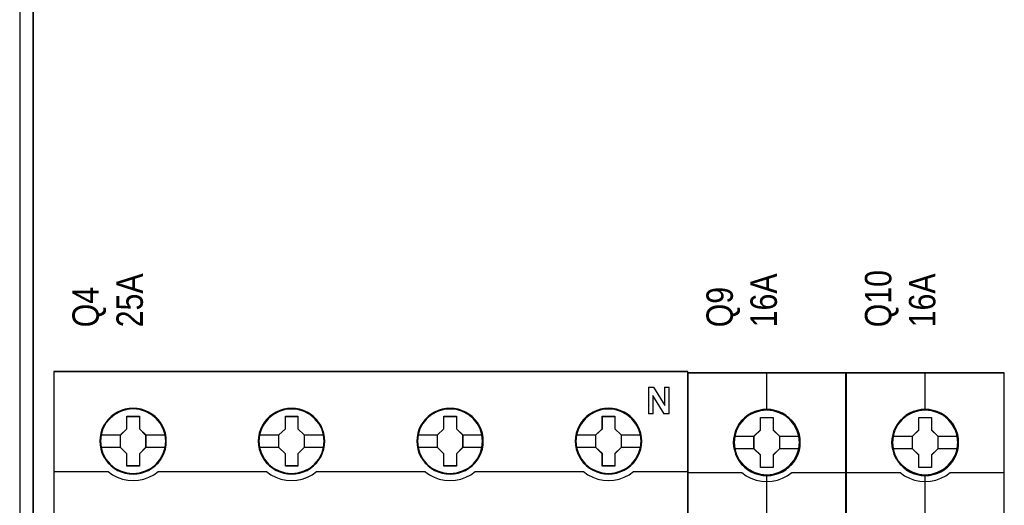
# Model space of a CAD drawing. Header units: millimetres. Extents: x -1290 to 1795, y -4192 to -1311.
# Tile 562 of 656: x 1070 to 1092, y -2972 to -2961. Entities that reach past the tile are written whole.
import ezdxf

# ---------------------------------------------------------------- set-up
doc = ezdxf.new("R2010")
doc.units = ezdxf.units.MM
doc.layers.add('45', color=7, linetype='Continuous')
doc.layers.add('Aparatura', color=7, linetype='Continuous', lineweight=13)
doc.styles.get("Standard").update_dxf_attribs({"font": 'ARIALN.TTF', "width": 0.8})

# ---------------------------------------------------------------- blocks, each defined once
blk = doc.blocks.new('*U397')
at = {"layer": '45', "color": 7}
for points in [[(189.646347, -383.521822), (117.625529, -383.521822), (117.625529, -465.544591), (189.646347, -465.544591), (189.646347, -383.521822)], [(189.624863, -383.543367), (117.647013, -383.543367), (117.647013, -465.523047), (189.624863, -465.523047), (189.624863, -383.543367)], [(130.413753, -391.443018), (130.391362, -390.99512), (130.318589, -390.541693), (130.167446, -390.115914), (129.988314, -389.701194), (129.753203, -389.314122), (129.473308, -388.965757), (129.143033, -388.645041), (128.77917, -388.368561), (128.409709, -388.125258), (127.978672, -387.942781), (127.547635, -387.815601), (127.094206, -387.732657), (126.640777, -387.705009), (126.187348, -387.732657), (125.745115, -387.815601), (125.297284, -387.942781), (124.88304, -388.125258), (124.496785, -388.368561), (124.138521, -388.645041), (123.802647, -388.965757), (123.539547, -389.314122), (123.298837, -389.701194), (123.097313, -390.115914), (122.979758, -390.541693), (122.890192, -390.99512), (122.862202, -391.443018), (122.890192, -391.890915), (122.979758, -392.327754), (123.097313, -392.759062), (123.298837, -393.168253), (123.539547, -393.560854), (123.802647, -393.920278), (124.138521, -394.235465), (124.496785, -394.511945), (124.88304, -394.744189), (125.297284, -394.926665), (125.745115, -395.064905), (126.187348, -395.153379), (126.640777, -395.175497), (127.094206, -395.153379), (127.547635, -395.064905), (127.978672, -394.926665), (128.409709, -394.744189), (128.77917, -394.511945), (129.143033, -394.235465), (129.473308, -393.920278), (129.753203, -393.560854), (129.988314, -393.168253), (130.167446, -392.759062), (130.318589, -392.327754), (130.391362, -391.890915), (130.413753, -391.443018)], [(130.413753, -391.443018), (130.391362, -390.99512), (130.318589, -390.541693), (130.167446, -390.115914), (129.988314, -389.701194), (129.753203, -389.314122), (129.473308, -388.965757), (129.143033, -388.645041), (128.77917, -388.368561), (128.409709, -388.125258), (127.978672, -387.942781), (127.547635, -387.815601), (127.094206, -387.732657), (126.640777, -387.705009), (126.187348, -387.732657), (125.745115, -387.815601), (125.297284, -387.942781), (124.88304, -388.125258), (124.496785, -388.368561), (124.138521, -388.645041), (123.802647, -388.965757), (123.539547, -389.314122), (123.298837, -389.701194), (123.097313, -390.115914), (122.979758, -390.541693), (122.890192, -390.99512), (122.862202, -391.443018), (122.890192, -391.890915), (122.979758, -392.327754), (123.097313, -392.759062), (123.298837, -393.168253), (123.539547, -393.560854), (123.802647, -393.920278), (124.138521, -394.235465), (124.496785, -394.511945), (124.88304, -394.744189), (125.297284, -394.926665), (125.745115, -395.064905), (126.187348, -395.153379), (126.640777, -395.175497), (127.094206, -395.153379), (127.547635, -395.064905), (127.978672, -394.926665), (128.409709, -394.744189), (128.77917, -394.511945), (129.143033, -394.235465), (129.473308, -393.920278), (129.753203, -393.560854), (129.988314, -393.168253), (130.167446, -392.759062), (130.318589, -392.327754), (130.391362, -391.890915), (130.413753, -391.443018)], [(148.415377, -391.443018), (148.387389, -390.99512), (148.320216, -390.541693), (148.16348, -390.115914), (147.984353, -389.701194), (147.749249, -389.308592), (147.469363, -388.965757), (147.139097, -388.645041), (146.775245, -388.368561), (146.405796, -388.125258), (145.974771, -387.942781), (145.549345, -387.815601), (145.090332, -387.732657), (144.636916, -387.705009), (144.183501, -387.732657), (143.741281, -387.815601), (143.293463, -387.942781), (142.88483, -388.125258), (142.492989, -388.368561), (142.134735, -388.645041), (141.80447, -388.965757), (141.541377, -389.308592), (141.295077, -389.701194), (141.099157, -390.115914), (140.976007, -390.541693), (140.886444, -390.99512), (140.858455, -391.443018), (140.886444, -391.890915), (140.976007, -392.327754), (141.099157, -392.753533), (141.295077, -393.168253), (141.541377, -393.560854), (141.80447, -393.920278), (142.134735, -394.235465), (142.492989, -394.511945), (142.88483, -394.744189), (143.293463, -394.926665), (143.741281, -395.064905), (144.183501, -395.153379), (144.636916, -395.175497), (145.090332, -395.153379), (145.549345, -395.064905), (145.974771, -394.926665), (146.405796, -394.744189), (146.775245, -394.511945), (147.139097, -394.235465), (147.469363, -393.920278), (147.749249, -393.560854), (147.984353, -393.168253), (148.16348, -392.753533), (148.320216, -392.327754), (148.387389, -391.890915), (148.415377, -391.443018)], [(148.415377, -391.443018), (148.387389, -390.99512), (148.320216, -390.541693), (148.16348, -390.115914), (147.984353, -389.701194), (147.749249, -389.308592), (147.469363, -388.965757), (147.139097, -388.645041), (146.775245, -388.368561), (146.405796, -388.125258), (145.974771, -387.942781), (145.549345, -387.815601), (145.090332, -387.732657), (144.636916, -387.705009), (144.183501, -387.732657), (143.741281, -387.815601), (143.293463, -387.942781), (142.88483, -388.125258), (142.492989, -388.368561), (142.134735, -388.645041), (141.80447, -388.965757), (141.541377, -389.308592), (141.295077, -389.701194), (141.099157, -390.115914), (140.976007, -390.541693), (140.886444, -390.99512), (140.858455, -391.443018), (140.886444, -391.890915), (140.976007, -392.327754), (141.099157, -392.753533), (141.295077, -393.168253), (141.541377, -393.560854), (141.80447, -393.920278), (142.134735, -394.235465), (142.492989, -394.511945), (142.88483, -394.744189), (143.293463, -394.926665), (143.741281, -395.064905), (144.183501, -395.153379), (144.636916, -395.175497), (145.090332, -395.153379), (145.549345, -395.064905), (145.974771, -394.926665), (146.405796, -394.744189), (146.775245, -394.511945), (147.139097, -394.235465), (147.469363, -393.920278), (147.749249, -393.560854), (147.984353, -393.168253), (148.16348, -392.753533), (148.320216, -392.327754), (148.387389, -391.890915), (148.415377, -391.443018)], [(148.393894, -391.4439), (148.366064, -390.998478), (148.299273, -390.547558), (148.143428, -390.124132), (147.96532, -389.711704), (147.731552, -389.321273), (147.453258, -388.980333), (147.12487, -388.661389), (146.763087, -388.386437), (146.395738, -388.14448), (145.967164, -387.963011), (145.544157, -387.836534), (145.087753, -387.754048), (144.636916, -387.726553), (144.186079, -387.754048), (143.746373, -387.836534), (143.301102, -387.963011), (142.894792, -388.14448), (142.505179, -388.386437), (142.148962, -388.661389), (141.820575, -388.980333), (141.558978, -389.321273), (141.314078, -389.711704), (141.119272, -390.124132), (140.996823, -390.547558), (140.907768, -390.998478), (140.879939, -391.4439), (140.907768, -391.889322), (140.996823, -392.323746), (141.119272, -392.747171), (141.314078, -393.159599), (141.558978, -393.55003), (141.820575, -393.907468), (142.148962, -394.220912), (142.505179, -394.495864), (142.894792, -394.726824), (143.301102, -394.908292), (143.746373, -395.045768), (144.186079, -395.133752), (144.636916, -395.155748), (145.087753, -395.133752), (145.544157, -395.045768), (145.967164, -394.908292), (146.395738, -394.726824), (146.763087, -394.495864), (147.12487, -394.220912), (147.453258, -393.907468), (147.731552, -393.55003), (147.96532, -393.159599), (148.143428, -392.747171), (148.299273, -392.323746), (148.366064, -391.889322), (148.393894, -391.4439)], [(166.413421, -391.443018), (166.39103, -390.99512), (166.318259, -390.541693), (166.161523, -390.115914), (165.982396, -389.701194), (165.747292, -389.308592), (165.467406, -388.965757), (165.142738, -388.645041), (164.778886, -388.368561), (164.403839, -388.125258), (163.978412, -387.942781), (163.547388, -387.815601), (163.093973, -387.732657), (162.640557, -387.705009), (162.187142, -387.732657), (161.744922, -387.815601), (161.297104, -387.942781), (160.882873, -388.125258), (160.49663, -388.368561), (160.138376, -388.645041), (159.802513, -388.965757), (159.53942, -389.308592), (159.29312, -389.701194), (159.0972, -390.115914), (158.979648, -390.541693), (158.890085, -390.99512), (158.856498, -391.443018), (158.890085, -391.890915), (158.979648, -392.327754), (159.0972, -392.753533), (159.29312, -393.168253), (159.53942, -393.560854), (159.802513, -393.920278), (160.138376, -394.235465), (160.49663, -394.511945), (160.882873, -394.744189), (161.297104, -394.926665), (161.744922, -395.064905), (162.187142, -395.153379), (162.640557, -395.175497), (163.093973, -395.153379), (163.547388, -395.064905), (163.978412, -394.926665), (164.403839, -394.744189), (164.778886, -394.511945), (165.142738, -394.235465), (165.467406, -393.920278), (165.747292, -393.560854), (165.982396, -393.168253), (166.161523, -392.753533), (166.318259, -392.327754), (166.39103, -391.890915), (166.413421, -391.443018)], [(166.413421, -391.443018), (166.39103, -390.99512), (166.318259, -390.541693), (166.161523, -390.115914), (165.982396, -389.701194), (165.747292, -389.308592), (165.467406, -388.965757), (165.142738, -388.645041), (164.778886, -388.368561), (164.403839, -388.125258), (163.978412, -387.942781), (163.547388, -387.815601), (163.093973, -387.732657), (162.640557, -387.705009), (162.187142, -387.732657), (161.744922, -387.815601), (161.297104, -387.942781), (160.882873, -388.125258), (160.49663, -388.368561), (160.138376, -388.645041), (159.802513, -388.965757), (159.53942, -389.308592), (159.29312, -389.701194), (159.0972, -390.115914), (158.979648, -390.541693), (158.890085, -390.99512), (158.856498, -391.443018), (158.890085, -391.890915), (158.979648, -392.327754), (159.0972, -392.753533), (159.29312, -393.168253), (159.53942, -393.560854), (159.802513, -393.920278), (160.138376, -394.235465), (160.49663, -394.511945), (160.882873, -394.744189), (161.297104, -394.926665), (161.744922, -395.064905), (162.187142, -395.153379), (162.640557, -395.175497), (163.093973, -395.153379), (163.547388, -395.064905), (163.978412, -394.926665), (164.403839, -394.744189), (164.778886, -394.511945), (165.142738, -394.235465), (165.467406, -393.920278), (165.747292, -393.560854), (165.982396, -393.168253), (166.161523, -392.753533), (166.318259, -392.327754), (166.39103, -391.890915), (166.413421, -391.443018)], [(166.391937, -391.4439), (166.369668, -390.998478), (166.297294, -390.547558), (166.141412, -390.124132), (165.963261, -389.711704), (165.729438, -389.321273), (165.451077, -388.980333), (165.128178, -388.661389), (164.766309, -388.386437), (164.393305, -388.14448), (163.970197, -387.963011), (163.541521, -387.836534), (163.090576, -387.754048), (162.639632, -387.726553), (162.188687, -387.754048), (161.748877, -387.836534), (161.303499, -387.963011), (160.891525, -388.14448), (160.507387, -388.386437), (160.151085, -388.661389), (159.817052, -388.980333), (159.555392, -389.321273), (159.310435, -389.711704), (159.115582, -390.124132), (158.998671, -390.547558), (158.909595, -390.998478), (158.876192, -391.4439), (158.909595, -391.889322), (158.998671, -392.323746), (159.115582, -392.747171), (159.310435, -393.159599), (159.555392, -393.55003), (159.817052, -393.907468), (160.151085, -394.220912), (160.507387, -394.495864), (160.891525, -394.726824), (161.303499, -394.908292), (161.748877, -395.045768), (162.188687, -395.133752), (162.639632, -395.155748), (163.090576, -395.133752), (163.541521, -395.045768), (163.970197, -394.908292), (164.393305, -394.726824), (164.766309, -394.495864), (165.128178, -394.220912), (165.451077, -393.907468), (165.729438, -393.55003), (165.963261, -393.159599), (166.141412, -392.747171), (166.297294, -392.323746), (166.369668, -391.889322), (166.391937, -391.4439)], [(184.409674, -391.437632), (184.381685, -390.989734), (184.314512, -390.536307), (184.157776, -390.110528), (183.978649, -389.695808), (183.743545, -389.303206), (183.463659, -388.960371), (183.133393, -388.639655), (182.769542, -388.363175), (182.400092, -388.119872), (181.969068, -387.937395), (181.543641, -387.810215), (181.084628, -387.727271), (180.631212, -387.699623), (180.177797, -387.727271), (179.735577, -387.810215), (179.28776, -387.937395), (178.879126, -388.119872), (178.487286, -388.363175), (178.129031, -388.639655), (177.798766, -388.960371), (177.535673, -389.303206), (177.289373, -389.695808), (177.093453, -390.110528), (176.970303, -390.536307), (176.88074, -390.989734), (176.852751, -391.437632), (176.88074, -391.885529), (176.970303, -392.322368), (177.093453, -392.748147), (177.289373, -393.162867), (177.535673, -393.555468), (177.798766, -393.914892), (178.129031, -394.230079), (178.487286, -394.506559), (178.879126, -394.738802), (179.28776, -394.921279), (179.735577, -395.059519), (180.177797, -395.147993), (180.631212, -395.170111), (181.084628, -395.147993), (181.543641, -395.059519), (181.969068, -394.921279), (182.400092, -394.738802), (182.769542, -394.506559), (183.133393, -394.230079), (183.463659, -393.914892), (183.743545, -393.555468), (183.978649, -393.162867), (184.157776, -392.748147), (184.314512, -392.322368), (184.381685, -391.885529), (184.409674, -391.437632)], [(184.409674, -391.437632), (184.381685, -390.989734), (184.314512, -390.536307), (184.157776, -390.110528), (183.978649, -389.695808), (183.743545, -389.303206), (183.463659, -388.960371), (183.133393, -388.639655), (182.769542, -388.363175), (182.400092, -388.119872), (181.969068, -387.937395), (181.543641, -387.810215), (181.084628, -387.727271), (180.631212, -387.699623), (180.177797, -387.727271), (179.735577, -387.810215), (179.28776, -387.937395), (178.879126, -388.119872), (178.487286, -388.363175), (178.129031, -388.639655), (177.798766, -388.960371), (177.535673, -389.303206), (177.289373, -389.695808), (177.093453, -390.110528), (176.970303, -390.536307), (176.88074, -390.989734), (176.852751, -391.437632), (176.88074, -391.885529), (176.970303, -392.322368), (177.093453, -392.748147), (177.289373, -393.162867), (177.535673, -393.555468), (177.798766, -393.914892), (178.129031, -394.230079), (178.487286, -394.506559), (178.879126, -394.738802), (179.28776, -394.921279), (179.735577, -395.059519), (180.177797, -395.147993), (180.631212, -395.170111), (181.084628, -395.147993), (181.543641, -395.059519), (181.969068, -394.921279), (182.400092, -394.738802), (182.769542, -394.506559), (183.133393, -394.230079), (183.463659, -393.914892), (183.743545, -393.555468), (183.978649, -393.162867), (184.157776, -392.748147), (184.314512, -392.322368), (184.381685, -391.885529), (184.409674, -391.437632)], [(184.38819, -391.437616), (184.36036, -390.992302), (184.29357, -390.54149), (184.137725, -390.118166), (183.959616, -389.705839), (183.725849, -389.315501), (183.447554, -388.974644), (183.119166, -388.655777), (182.757383, -388.380892), (182.390034, -388.138993), (181.961461, -387.957568), (181.538453, -387.831121), (181.08205, -387.748655), (180.631212, -387.721167), (180.180375, -387.748655), (179.74067, -387.831121), (179.295398, -387.957568), (178.889088, -388.138993), (178.499476, -388.380892), (178.143258, -388.655777), (177.814871, -388.974644), (177.553274, -389.315501), (177.308375, -389.705839), (177.113568, -390.118166), (176.991119, -390.54149), (176.902064, -390.992302), (176.874235, -391.437616), (176.902064, -391.88293), (176.991119, -392.317249), (177.113568, -392.740572), (177.308375, -393.1529), (177.553274, -393.543237), (177.814871, -393.900588), (178.143258, -394.213957), (178.499476, -394.488842), (178.889088, -394.719746), (179.295398, -394.90117), (179.74067, -395.038613), (180.180375, -395.126576), (180.631212, -395.148567), (181.08205, -395.126576), (181.538453, -395.038613), (181.961461, -394.90117), (182.390034, -394.719746), (182.757383, -394.488842), (183.119166, -394.213957), (183.447554, -393.900588), (183.725849, -393.543237), (183.959616, -393.1529), (184.137725, -392.740572), (184.29357, -392.317249), (184.36036, -391.88293), (184.38819, -391.437616)], [(125.927782, -388.606279), (127.368706, -388.606279), (127.368706, -390.02469), (128.086343, -390.728355), (128.086343, -392.146765), (127.368706, -392.861511), (127.368706, -394.268841), (125.927782, -394.268841), (125.927782, -392.861511), (125.193193, -392.146765), (125.193193, -390.728355), (125.927782, -390.02469), (125.927782, -388.606279)], [(125.927782, -388.606279), (127.368706, -388.606279), (127.368706, -388.606279), (127.368706, -390.02469), (127.368706, -390.02469), (128.086343, -390.728355), (128.086343, -390.728355), (128.086343, -392.146765), (128.086343, -392.146765), (127.368706, -392.861511), (127.368706, -392.861511), (127.368706, -394.268841), (127.368706, -394.268841), (125.927782, -394.268841), (125.927782, -394.268841), (125.927782, -392.861511), (125.927782, -392.861511), (125.193193, -392.146765), (125.193193, -392.146765), (125.193193, -390.728355), (125.193193, -390.728355), (125.927782, -390.02469), (125.927782, -390.02469), (125.927782, -388.606279), (125.927782, -388.606279)], [(125.938811, -388.627823), (127.359227, -388.627823), (127.359227, -390.035441), (128.06665, -390.733751), (128.06665, -392.141369), (127.359227, -392.850676), (127.359227, -394.247297), (125.938811, -394.247297), (125.938811, -392.850676), (125.214677, -392.141369), (125.214677, -390.733751), (125.938811, -390.035441), (125.938811, -388.627823)], [(143.931476, -388.606279), (145.36675, -388.606279), (145.36675, -390.024729), (146.084386, -390.722872), (146.084386, -392.146862), (145.36675, -392.861628), (145.36675, -394.263455), (143.931476, -394.263455), (143.931476, -392.861628), (143.191236, -392.146862), (143.191236, -390.722872), (143.931476, -390.024729), (143.931476, -388.606279)], [(143.931476, -388.606279), (145.36675, -388.606279), (145.36675, -388.606279), (145.36675, -390.024729), (145.36675, -390.024729), (146.084386, -390.722872), (146.084386, -390.722872), (146.084386, -392.146862), (146.084386, -392.146862), (145.36675, -392.861628), (145.36675, -392.861628), (145.36675, -394.263455), (145.36675, -394.263455), (143.931476, -394.263455), (143.931476, -394.263455), (143.931476, -392.861628), (143.931476, -392.861628), (143.191236, -392.146862), (143.191236, -392.146862), (143.191236, -390.722872), (143.191236, -390.722872), (143.931476, -390.024729), (143.931476, -390.024729), (143.931476, -388.606279), (143.931476, -388.606279)], [(143.940634, -388.627823), (145.35548, -388.627823), (145.35548, -390.035469), (146.062903, -390.728295), (146.062903, -392.141439), (145.35548, -392.850761), (145.35548, -394.241911), (143.940634, -394.241911), (143.940634, -392.850761), (143.21093, -392.141439), (143.21093, -390.728295), (143.940634, -390.035469), (143.940634, -388.627823)], [(161.927449, -388.606279), (163.368373, -388.606279), (163.368373, -390.024729), (164.08601, -390.722872), (164.08601, -392.146862), (163.368373, -392.861628), (163.368373, -394.263455), (161.927449, -394.263455), (161.927449, -392.861628), (161.19286, -392.146862), (161.19286, -390.722872), (161.927449, -390.024729), (161.927449, -388.606279)], [(161.927449, -388.606279), (163.368373, -388.606279), (163.368373, -388.606279), (163.368373, -390.024729), (163.368373, -390.024729), (164.08601, -390.722872), (164.08601, -390.722872), (164.08601, -392.146862), (164.08601, -392.146862), (163.368373, -392.861628), (163.368373, -392.861628), (163.368373, -394.263455), (163.368373, -394.263455), (161.927449, -394.263455), (161.927449, -394.263455), (161.927449, -392.861628), (161.927449, -392.861628), (161.19286, -392.146862), (161.19286, -392.146862), (161.19286, -390.722872), (161.19286, -390.722872), (161.927449, -390.024729), (161.927449, -390.024729), (161.927449, -388.606279), (161.927449, -388.606279)], [(161.938023, -388.627823), (163.357548, -388.627823), (163.357548, -390.035469), (164.064527, -390.728295), (164.064527, -392.141439), (163.357548, -392.850761), (163.357548, -394.241911), (161.938023, -394.241911), (161.938023, -392.850761), (161.214344, -392.141439), (161.214344, -390.728295), (161.938023, -390.035469), (161.938023, -388.627823)], [(179.92444, -388.600893), (181.360602, -388.600893), (181.360602, -390.019342), (182.078683, -390.717486), (182.078683, -392.141476), (181.360602, -392.856242), (181.360602, -394.258069), (179.92444, -394.258069), (179.92444, -392.856242), (179.183742, -392.141476), (179.183742, -390.717486), (179.92444, -390.019342), (179.92444, -388.600893)], [(179.92444, -388.600893), (181.360602, -388.600893), (181.360602, -388.600893), (181.360602, -390.019342), (181.360602, -390.019342), (182.078683, -390.717486), (182.078683, -390.717486), (182.078683, -392.141476), (182.078683, -392.141476), (181.360602, -392.856242), (181.360602, -392.856242), (181.360602, -394.258069), (181.360602, -394.258069), (179.92444, -394.258069), (179.92444, -394.258069), (179.92444, -392.856242), (179.92444, -392.856242), (179.183742, -392.141476), (179.183742, -392.141476), (179.183742, -390.717486), (179.183742, -390.717486), (179.92444, -390.019342), (179.92444, -390.019342), (179.92444, -388.600893), (179.92444, -388.600893)], [(179.93493, -388.622437), (181.349776, -388.622437), (181.349776, -390.030083), (182.057199, -390.722909), (182.057199, -392.136053), (181.349776, -392.845375), (181.349776, -394.236525), (179.93493, -394.236525), (179.93493, -392.845375), (179.205226, -392.136053), (179.205226, -390.722909), (179.93493, -390.030083), (179.93493, -388.622437)]]:
    blk.add_lwpolyline(points, close=True, dxfattribs=at)
at = {"layer": '45', "color": 139}
for points in [[(189.646347, -383.521822), (117.625529, -383.521822), (117.625529, -465.544591), (189.646347, -465.544591), (189.646347, -383.521822)], [(130.345721, -391.43756), (130.272944, -390.718684), (130.065807, -390.038517), (129.718713, -389.402588), (129.259653, -388.849607), (128.699825, -388.396162), (128.056021, -388.058844), (127.361834, -387.843181), (126.639654, -387.776823), (125.917475, -387.843181), (125.228886, -388.058844), (124.585082, -388.396162), (124.019655, -388.849607), (123.560596, -389.402588), (123.2191, -390.038517), (123.006365, -390.718684), (122.939186, -391.43756), (123.006365, -392.150906), (123.2191, -392.842133), (123.560596, -393.467002), (124.019655, -394.025513), (124.585082, -394.478958), (125.228886, -394.816276), (125.917475, -395.026409), (126.639654, -395.098297), (127.361834, -395.026409), (128.056021, -394.816276), (128.699825, -394.478958), (129.259653, -394.025513), (129.718713, -393.467002), (130.065807, -392.842133), (130.272944, -392.150906), (130.345721, -391.43756)], [(148.343765, -391.442946), (148.270989, -390.72407), (148.063859, -390.038373), (147.722374, -389.407974), (147.25773, -388.849463), (146.697918, -388.396019), (146.059733, -388.0587), (145.359968, -387.848567), (144.637811, -387.782209), (143.915654, -387.848567), (143.221488, -388.0587), (142.583302, -388.396019), (142.023491, -388.849463), (141.558847, -389.407974), (141.211764, -390.038373), (141.004633, -390.72407), (140.931858, -391.442946), (141.004633, -392.156292), (141.211764, -392.841989), (141.558847, -393.472388), (142.023491, -394.025369), (142.583302, -394.478814), (143.221488, -394.816133), (143.915654, -395.031795), (144.637811, -395.103683), (145.359968, -395.031795), (146.059733, -394.816133), (146.697918, -394.478814), (147.25773, -394.025369), (147.722374, -393.472388), (148.063859, -392.841989), (148.270989, -392.156292), (148.343765, -391.442946)], [(148.343765, -391.43756), (148.265389, -390.718684), (148.058252, -390.038517), (147.716756, -389.402588), (147.257697, -388.849607), (146.697868, -388.396162), (146.054065, -388.058844), (145.354279, -387.843181), (144.637698, -387.776823), (143.915518, -387.843181), (143.221331, -388.058844), (142.583126, -388.396162), (142.017699, -388.849607), (141.558639, -389.402588), (141.217143, -390.038517), (141.004408, -390.718684), (140.937229, -391.43756), (141.004408, -392.150906), (141.217143, -392.842133), (141.558639, -393.467002), (142.017699, -394.025513), (142.583126, -394.478958), (143.221331, -394.816276), (143.915518, -395.026409), (144.637698, -395.098297), (145.354279, -395.026409), (146.054065, -394.816276), (146.697868, -394.478958), (147.257697, -394.025513), (147.716756, -393.467002), (148.058252, -392.842133), (148.265389, -392.150906), (148.343765, -391.43756)], [(166.340018, -391.442946), (166.267242, -390.72407), (166.060112, -390.038373), (165.713029, -389.407974), (165.248385, -388.849463), (164.694171, -388.396019), (164.050388, -388.0587), (163.356221, -387.848567), (162.634064, -387.782209), (161.911907, -387.848567), (161.212143, -388.0587), (160.579555, -388.396019), (160.014146, -388.849463), (159.549502, -389.407974), (159.208017, -390.038373), (159.000886, -390.72407), (158.928111, -391.442946), (159.000886, -392.156292), (159.208017, -392.841989), (159.549502, -393.472388), (160.014146, -394.025369), (160.579555, -394.478814), (161.212143, -394.816133), (161.911907, -395.031795), (162.634064, -395.103683), (163.356221, -395.031795), (164.050388, -394.816133), (164.694171, -394.478814), (165.248385, -394.025369), (165.713029, -393.472388), (166.060112, -392.841989), (166.267242, -392.156292), (166.340018, -391.442946)], [(166.334647, -391.43756), (166.261867, -390.718684), (166.054724, -390.038517), (165.713218, -389.402588), (165.254144, -388.849607), (164.688699, -388.396162), (164.050475, -388.058844), (163.350667, -387.843181), (162.628466, -387.776823), (161.906264, -387.843181), (161.217654, -388.058844), (160.573831, -388.396162), (160.013985, -388.849607), (159.554911, -389.402588), (159.213405, -390.038517), (159.000663, -390.718684), (158.933482, -391.43756), (159.000663, -392.150906), (159.213405, -392.842133), (159.554911, -393.467002), (160.013985, -394.025513), (160.573831, -394.478958), (161.217654, -394.816276), (161.906264, -395.026409), (162.628466, -395.098297), (163.350667, -395.026409), (164.050475, -394.816276), (164.688699, -394.478958), (165.254144, -394.025513), (165.713218, -393.467002), (166.054724, -392.842133), (166.261867, -392.150906), (166.334647, -391.43756)], [(184.3309, -391.43756), (184.258122, -390.718684), (184.050985, -390.038517), (183.70949, -389.402588), (183.25043, -388.849607), (182.685003, -388.396162), (182.0412, -388.058844), (181.347012, -387.843181), (180.624833, -387.776823), (179.902653, -387.843181), (179.214064, -388.058844), (178.570261, -388.396162), (178.010432, -388.849607), (177.551372, -389.402588), (177.204278, -390.038517), (176.991543, -390.718684), (176.924364, -391.43756), (176.991543, -392.150906), (177.204278, -392.842133), (177.551372, -393.467002), (178.010432, -394.025513), (178.570261, -394.478958), (179.214064, -394.816276), (179.902653, -395.026409), (180.624833, -395.098297), (181.347012, -395.026409), (182.0412, -394.816276), (182.685003, -394.478958), (183.25043, -394.025513), (183.70949, -393.467002), (184.050985, -392.842133), (184.258122, -392.150906), (184.3309, -391.43756)], [(184.3309, -391.442946), (184.258122, -390.72407), (184.050985, -390.038373), (183.70949, -389.407974), (183.244832, -388.849463), (182.690601, -388.396019), (182.046798, -388.0587), (181.347012, -387.848567), (180.630431, -387.782209), (179.908252, -387.848567), (179.208466, -388.0587), (178.575859, -388.396019), (178.010432, -388.849463), (177.545774, -389.407974), (177.204278, -390.038373), (176.997142, -390.72407), (176.924364, -391.442946), (176.997142, -392.156292), (177.204278, -392.841989), (177.545774, -393.472388), (178.010432, -394.025369), (178.575859, -394.478814), (179.208466, -394.816133), (179.908252, -395.031795), (180.630431, -395.103683), (181.347012, -395.031795), (182.046798, -394.816133), (182.690601, -394.478814), (183.244832, -394.025369), (183.70949, -393.472388), (184.050985, -392.841989), (184.258122, -392.156292), (184.3309, -391.442946)]]:
    blk.add_lwpolyline(points, close=True, dxfattribs=at)
for points in [[(185.172348, -385.302818), (185.766733, -385.302818)], [(185.172348, -385.302818), (185.172348, -388.315431)], [(185.723765, -385.302818), (187.014583, -387.38723)], [(186.969825, -385.302818), (187.50871, -385.302818)], [(186.969825, -385.302818), (186.969825, -387.38723)], [(187.465742, -385.302818), (187.465742, -388.315431)], [(185.668266, -386.227428), (185.668266, -388.315431)], [(186.946551, -388.315431), (185.668266, -386.227428)], [(185.172348, -388.272342), (185.711233, -388.272342)], [(186.903583, -388.272342), (187.50871, -388.272342)], [(117.625529, -394.879263), (123.841505, -394.879263)], [(123.796747, -394.879263), (124.295954, -395.235462), (124.845643, -395.52272), (125.423376, -395.741035), (126.029156, -395.867429), (126.634935, -395.91339), (127.257542, -395.867429), (127.863321, -395.741035), (128.441055, -395.52272), (128.985135, -395.235462), (129.489951, -394.879263)], [(129.445193, -394.879263), (141.832387, -394.879263)], [(141.787629, -394.879263), (142.292424, -395.235462), (142.836481, -395.52272), (143.414191, -395.741035), (144.025553, -395.867429), (144.631307, -395.91339), (145.253888, -395.867429), (145.859642, -395.741035), (146.437352, -395.52272), (146.981409, -395.235462), (147.486204, -394.879263)], [(147.441446, -394.879263), (159.82864, -394.879263)], [(159.785672, -394.879263), (160.290309, -395.235462), (160.834194, -395.52272), (161.411723, -395.741035), (162.017286, -395.867429), (162.628457, -395.91339), (163.245235, -395.867429), (163.845192, -395.741035), (164.433934, -395.52272), (164.97782, -395.235462), (165.482457, -394.879263)], [(165.439489, -394.879263), (177.826683, -394.879263)], [(177.781925, -394.879263), (178.286741, -395.235462), (178.830821, -395.52272), (179.408555, -395.741035), (180.014334, -395.867429), (180.625722, -395.91339), (181.24272, -395.867429), (181.84289, -395.741035), (182.426233, -395.52272), (182.975922, -395.235462), (183.475129, -394.879263)], [(183.430371, -394.879263), (189.646347, -394.879263)]]:
    blk.add_lwpolyline(points, dxfattribs=at)
at = {"layer": '45', "color": 59}
blk.add_lwpolyline([(130.39227, -391.4439), (130.370006, -390.998478), (130.297647, -390.547558), (130.147364, -390.124132), (129.969251, -389.711704), (129.735477, -389.326772), (129.457175, -388.980333), (129.128779, -388.661389), (128.766987, -388.386437), (128.399628, -388.14448), (127.971044, -387.963011), (127.542459, -387.836534), (127.09161, -387.754048), (126.640761, -387.726553), (126.189912, -387.754048), (125.750195, -387.836534), (125.304912, -387.963011), (124.893025, -388.14448), (124.508969, -388.386437), (124.152742, -388.661389), (123.81878, -388.980333), (123.557176, -389.326772), (123.317837, -389.711704), (123.117459, -390.124132), (123.000573, -390.547558), (122.911516, -390.998478), (122.883686, -391.4439), (122.911516, -391.889322), (123.000573, -392.323746), (123.117459, -392.75267), (123.317837, -393.159599), (123.557176, -393.55003), (123.81878, -393.907468), (124.152742, -394.220912), (124.508969, -394.495864), (124.893025, -394.726824), (125.304912, -394.908292), (125.750195, -395.045768), (126.189912, -395.133752), (126.640761, -395.155748), (127.09161, -395.133752), (127.542459, -395.045768), (127.971044, -394.908292), (128.399628, -394.726824), (128.766987, -394.495864), (129.128779, -394.220912), (129.457175, -393.907468), (129.735477, -393.55003), (129.969251, -393.159599), (130.147364, -392.75267), (130.297647, -392.323746), (130.370006, -391.889322), (130.39227, -391.4439)], close=True, dxfattribs=at)
at = {"layer": '45', "color": 7}
for points in [[(122.933815, -390.712235), (125.237951, -390.712235)], [(128.043376, -390.712235), (130.345721, -390.712235)], [(140.931858, -390.706849), (143.234204, -390.706849)], [(146.039629, -390.706849), (148.343765, -390.706849)], [(158.928111, -390.706849), (161.237618, -390.706849)], [(164.043043, -390.706849), (166.340018, -390.706849)], [(176.924364, -390.701463), (179.2285, -390.701463)], [(182.033925, -390.701463), (184.338061, -390.701463)], [(122.933815, -392.119796), (125.237951, -392.119796)], [(128.043376, -392.119796), (130.345721, -392.119796)], [(140.931858, -392.119796), (143.234204, -392.119796)], [(146.039629, -392.119796), (148.343765, -392.119796)], [(158.928111, -392.119796), (161.237618, -392.119796)], [(164.043043, -392.119796), (166.340018, -392.119796)], [(176.924364, -392.11441), (179.2285, -392.11441)], [(182.033925, -392.11441), (184.338061, -392.11441)]]:
    blk.add_lwpolyline(points, dxfattribs=at)
blk = doc.blocks.new('*U398')
at = {"layer": '45', "color": 7}
for points in [[(207.58889, -383.681609), (189.615912, -383.681609), (189.615912, -465.406348), (207.58889, -465.406348), (207.58889, -383.681609)], [(202.405927, -391.583043), (202.383618, -391.131678), (202.311117, -390.680313), (202.154961, -390.245461), (201.970919, -389.827123), (201.736685, -389.436307), (201.457834, -389.089526), (201.123213, -388.770268), (200.75513, -388.489541), (200.387046, -388.247345), (199.952039, -388.060194), (199.517032, -387.933591), (199.059716, -387.84552), (198.607978, -387.823502), (198.150663, -387.84552), (197.704501, -387.933591), (197.252763, -388.060194), (196.840064, -388.247345), (196.449672, -388.489541), (196.087166, -388.770268), (195.746968, -389.089526), (195.484848, -389.436307), (195.23946, -389.827123), (195.038687, -390.245461), (194.92157, -390.680313), (194.832337, -391.131678), (194.798875, -391.583043), (194.832337, -392.028904), (194.92157, -392.46926), (195.038687, -392.904112), (195.23946, -393.316946), (195.484848, -393.713266), (195.746968, -394.071056), (196.087166, -394.390314), (196.449672, -394.671041), (196.840064, -394.902228), (197.252763, -395.089379), (197.704501, -395.221486), (198.150663, -395.315062), (198.607978, -395.33708), (199.059716, -395.315062), (199.517032, -395.221486), (199.952039, -395.089379), (200.387046, -394.902228), (200.75513, -394.671041), (201.123213, -394.390314), (201.457834, -394.071056), (201.736685, -393.713266), (201.970919, -393.316946), (202.154961, -392.904112), (202.311117, -392.46926), (202.383618, -392.028904), (202.405927, -391.583043)], [(202.405927, -391.583043), (202.383618, -391.131678), (202.311117, -390.680313), (202.154961, -390.245461), (201.970919, -389.827123), (201.736685, -389.436307), (201.457834, -389.089526), (201.123213, -388.770268), (200.75513, -388.489541), (200.387046, -388.247345), (199.952039, -388.060194), (199.517032, -387.933591), (199.059716, -387.84552), (198.607978, -387.823502), (198.150663, -387.84552), (197.704501, -387.933591), (197.252763, -388.060194), (196.840064, -388.247345), (196.449672, -388.489541), (196.087166, -388.770268), (195.746968, -389.089526), (195.484848, -389.436307), (195.23946, -389.827123), (195.038687, -390.245461), (194.92157, -390.680313), (194.832337, -391.131678), (194.798875, -391.583043), (194.832337, -392.028904), (194.92157, -392.46926), (195.038687, -392.904112), (195.23946, -393.316946), (195.484848, -393.713266), (195.746968, -394.071056), (196.087166, -394.390314), (196.449672, -394.671041), (196.840064, -394.902228), (197.252763, -395.089379), (197.704501, -395.221486), (198.150663, -395.315062), (198.607978, -395.33708), (199.059716, -395.315062), (199.517032, -395.221486), (199.952039, -395.089379), (200.387046, -394.902228), (200.75513, -394.671041), (201.123213, -394.390314), (201.457834, -394.071056), (201.736685, -393.713266), (201.970919, -393.316946), (202.154961, -392.904112), (202.311117, -392.46926), (202.383618, -392.028904), (202.405927, -391.583043)], [(197.88806, -388.726568), (199.338984, -388.726568), (199.338984, -390.154422), (200.058823, -390.86008), (200.058823, -392.287934), (199.338984, -393.004618), (199.338984, -394.421447), (197.88806, -394.421447), (197.88806, -393.004618), (197.15135, -392.287934), (197.15135, -390.86008), (197.88806, -390.154422), (197.88806, -388.726568)], [(197.88806, -388.726568), (199.338984, -388.726568), (199.338984, -388.726568), (199.338984, -390.154422), (199.338984, -390.154422), (200.058823, -390.86008), (200.058823, -390.86008), (200.058823, -392.287934), (200.058823, -392.287934), (199.338984, -393.004618), (199.338984, -393.004618), (199.338984, -394.421447), (199.338984, -394.421447), (197.88806, -394.421447), (197.88806, -394.421447), (197.88806, -393.004618), (197.88806, -393.004618), (197.15135, -392.287934), (197.15135, -392.287934), (197.15135, -390.86008), (197.15135, -390.86008), (197.88806, -390.154422), (197.88806, -390.154422), (197.88806, -388.726568), (197.88806, -388.726568)], [(197.896437, -388.744522), (199.328599, -388.744522), (199.328599, -390.163373), (200.039129, -390.864581), (200.039129, -392.283433), (199.328599, -392.995598), (199.328599, -394.403493), (197.896437, -394.403493), (197.896437, -392.995598), (197.169253, -392.283433), (197.169253, -390.864581), (197.896437, -390.163373), (197.896437, -388.744522)]]:
    blk.add_lwpolyline(points, close=True, dxfattribs=at)
at = {"layer": '45', "color": 139}
for points in [[(207.58889, -383.681609), (189.615912, -383.681609), (189.615912, -465.406348), (207.58889, -465.406348), (207.58889, -383.681609)], [(202.386233, -391.58303), (202.364035, -391.133822), (202.291892, -390.684614), (202.136508, -390.25184), (201.953376, -389.835501), (201.720299, -389.446553), (201.442826, -389.10143), (201.109859, -388.783697), (200.743595, -388.504312), (200.377331, -388.263273), (199.944474, -388.077016), (199.511616, -387.951019), (199.056561, -387.863369), (198.607055, -387.841456), (198.152, -387.863369), (197.708044, -387.951019), (197.258538, -388.077016), (196.847878, -388.263273), (196.459417, -388.504312), (196.098702, -388.783697), (195.760186, -389.10143), (195.499361, -389.446553), (195.255185, -389.835501), (195.055405, -390.25184), (194.938866, -390.684614), (194.850075, -391.133822), (194.816779, -391.58303), (194.850075, -392.02676), (194.938866, -392.465012), (195.055405, -392.897785), (195.255185, -393.308646), (195.499361, -393.703073), (195.760186, -394.059152), (196.098702, -394.376885), (196.459417, -394.65627), (196.847878, -394.886352), (197.258538, -395.072609), (197.708044, -395.204085), (198.152, -395.297213), (198.607055, -395.319126), (199.056561, -395.297213), (199.511616, -395.204085), (199.944474, -395.072609), (200.377331, -394.886352), (200.743595, -394.65627), (201.109859, -394.376885), (201.442826, -394.059152), (201.720299, -393.703073), (201.953376, -393.308646), (202.136508, -392.897785), (202.291892, -392.465012), (202.364035, -392.02676), (202.386233, -391.58303)], [(202.316411, -391.582086), (202.23832, -390.860796), (202.031936, -390.178047), (201.691682, -389.544853), (201.223135, -388.988743), (200.665342, -388.531742), (200.023879, -388.195874), (199.326637, -387.981138), (198.601506, -387.915066), (197.876374, -387.981138), (197.179132, -388.195874), (196.543248, -388.531742), (195.979876, -388.988743), (195.51133, -389.544853), (195.171076, -390.178047), (194.964692, -390.860796), (194.886601, -391.582086), (194.964692, -392.297871), (195.171076, -392.986126), (195.51133, -393.613814), (195.979876, -394.169924), (196.543248, -394.621419), (197.179132, -394.962793), (197.876374, -395.172022), (198.601506, -395.249107), (199.326637, -395.172022), (200.023879, -394.962793), (200.665342, -394.621419), (201.223135, -394.169924), (201.691682, -393.613814), (202.031936, -392.986126), (202.23832, -392.297871), (202.316411, -391.582086)], [(202.31104, -391.57664), (202.238523, -390.860844), (202.032127, -390.178084), (201.686276, -389.539373), (201.22886, -388.983254), (200.665457, -388.531752), (200.01838, -388.190372), (199.3211, -387.981139), (198.595928, -387.915066), (197.876334, -387.981139), (197.184631, -388.190372), (196.537555, -388.531752), (195.974152, -388.983254), (195.516735, -389.539373), (195.170884, -390.178084), (194.958911, -390.860844), (194.891972, -391.57664), (194.958911, -392.292437), (195.170884, -392.980703), (195.516735, -393.608401), (195.974152, -394.170026), (196.537555, -394.621529), (197.184631, -394.957402), (197.876334, -395.172141), (198.595928, -395.243721), (199.3211, -395.172141), (200.01838, -394.957402), (200.665457, -394.621529), (201.22886, -394.170026), (201.686276, -393.608401), (202.032127, -392.980703), (202.238523, -392.292437), (202.31104, -391.57664)]]:
    blk.add_lwpolyline(points, close=True, dxfattribs=at)
at = {"layer": '45', "color": 59}
blk.add_lwpolyline([(207.569197, -383.699563), (189.633815, -383.699563), (189.633815, -465.388395), (207.569197, -465.388395), (207.569197, -383.699563)], close=True, dxfattribs=at)
at = {"layer": '45', "color": 139}
for points in [[(198.576441, -383.681609), (198.576441, -387.95995)], [(189.615912, -395.003143), (195.796081, -395.003143)], [(195.758485, -395.003143), (196.261338, -395.361317), (196.80889, -395.651267), (197.384378, -395.850253), (197.993389, -395.9867), (198.596814, -396.026497), (199.211413, -395.9867), (199.820424, -395.850253), (200.395912, -395.651267), (200.932289, -395.361317), (201.446317, -395.003143)], [(198.576441, -395.200632), (198.576441, -402.423361)], [(201.40693, -395.003143), (207.58889, -395.003143)]]:
    blk.add_lwpolyline(points, dxfattribs=at)
at = {"layer": '45', "color": 7}
for points in [[(194.870488, -390.845092), (197.188947, -390.845092)], [(200.019436, -390.845092), (202.334314, -390.845092)], [(194.870488, -392.26522), (197.188947, -392.26522)], [(200.019436, -392.26522), (202.334314, -392.26522)]]:
    blk.add_lwpolyline(points, dxfattribs=at)
blk = doc.blocks.new('*U399')
at = {"layer": '45', "color": 7}
for points in [[(225.574401, -383.681609), (207.601423, -383.681609), (207.601423, -465.406348), (225.574401, -465.406348), (225.574401, -383.681609)], [(220.391438, -391.583043), (220.36913, -391.131678), (220.296628, -390.680313), (220.140472, -390.245461), (219.95643, -389.827123), (219.722196, -389.436307), (219.443345, -389.089526), (219.108724, -388.770268), (218.740641, -388.489541), (218.372557, -388.247345), (217.93755, -388.060194), (217.502543, -387.933591), (217.045227, -387.84552), (216.593489, -387.823502), (216.136174, -387.84552), (215.690012, -387.933591), (215.238274, -388.060194), (214.825575, -388.247345), (214.435183, -388.489541), (214.072677, -388.770268), (213.732479, -389.089526), (213.47036, -389.436307), (213.224971, -389.827123), (213.024198, -390.245461), (212.907081, -390.680313), (212.817849, -391.131678), (212.784386, -391.583043), (212.817849, -392.028904), (212.907081, -392.46926), (213.024198, -392.904112), (213.224971, -393.316946), (213.47036, -393.713266), (213.732479, -394.071056), (214.072677, -394.390314), (214.435183, -394.671041), (214.825575, -394.902228), (215.238274, -395.089379), (215.690012, -395.221486), (216.136174, -395.315062), (216.593489, -395.33708), (217.045227, -395.315062), (217.502543, -395.221486), (217.93755, -395.089379), (218.372557, -394.902228), (218.740641, -394.671041), (219.108724, -394.390314), (219.443345, -394.071056), (219.722196, -393.713266), (219.95643, -393.316946), (220.140472, -392.904112), (220.296628, -392.46926), (220.36913, -392.028904), (220.391438, -391.583043)], [(220.391438, -391.583043), (220.36913, -391.131678), (220.296628, -390.680313), (220.140472, -390.245461), (219.95643, -389.827123), (219.722196, -389.436307), (219.443345, -389.089526), (219.108724, -388.770268), (218.740641, -388.489541), (218.372557, -388.247345), (217.93755, -388.060194), (217.502543, -387.933591), (217.045227, -387.84552), (216.593489, -387.823502), (216.136174, -387.84552), (215.690012, -387.933591), (215.238274, -388.060194), (214.825575, -388.247345), (214.435183, -388.489541), (214.072677, -388.770268), (213.732479, -389.089526), (213.47036, -389.436307), (213.224971, -389.827123), (213.024198, -390.245461), (212.907081, -390.680313), (212.817849, -391.131678), (212.784386, -391.583043), (212.817849, -392.028904), (212.907081, -392.46926), (213.024198, -392.904112), (213.224971, -393.316946), (213.47036, -393.713266), (213.732479, -394.071056), (214.072677, -394.390314), (214.435183, -394.671041), (214.825575, -394.902228), (215.238274, -395.089379), (215.690012, -395.221486), (216.136174, -395.315062), (216.593489, -395.33708), (217.045227, -395.315062), (217.502543, -395.221486), (217.93755, -395.089379), (218.372557, -394.902228), (218.740641, -394.671041), (219.108724, -394.390314), (219.443345, -394.071056), (219.722196, -393.713266), (219.95643, -393.316946), (220.140472, -392.904112), (220.296628, -392.46926), (220.36913, -392.028904), (220.391438, -391.583043)], [(215.873571, -388.726568), (217.324495, -388.726568), (217.324495, -390.154422), (218.044334, -390.86008), (218.044334, -392.287934), (217.324495, -393.004618), (217.324495, -394.421447), (215.873571, -394.421447), (215.873571, -393.004618), (215.136861, -392.287934), (215.136861, -390.86008), (215.873571, -390.154422), (215.873571, -388.726568)], [(215.873571, -388.726568), (217.324495, -388.726568), (217.324495, -388.726568), (217.324495, -390.154422), (217.324495, -390.154422), (218.044334, -390.86008), (218.044334, -390.86008), (218.044334, -392.287934), (218.044334, -392.287934), (217.324495, -393.004618), (217.324495, -393.004618), (217.324495, -394.421447), (217.324495, -394.421447), (215.873571, -394.421447), (215.873571, -394.421447), (215.873571, -393.004618), (215.873571, -393.004618), (215.136861, -392.287934), (215.136861, -392.287934), (215.136861, -390.86008), (215.136861, -390.86008), (215.873571, -390.154422), (215.873571, -390.154422), (215.873571, -388.726568), (215.873571, -388.726568)], [(215.883738, -388.744522), (217.3159, -388.744522), (217.3159, -390.163373), (218.026431, -390.864581), (218.026431, -392.283433), (217.3159, -392.995598), (217.3159, -394.403493), (215.883738, -394.403493), (215.883738, -392.995598), (215.156555, -392.283433), (215.156555, -390.864581), (215.883738, -390.163373), (215.883738, -388.744522)]]:
    blk.add_lwpolyline(points, close=True, dxfattribs=at)
at = {"layer": '45', "color": 139}
for points in [[(225.574401, -383.681609), (207.601423, -383.681609), (207.601423, -465.406348), (225.574401, -465.406348), (225.574401, -383.681609)], [(220.373534, -391.58303), (220.351331, -391.133822), (220.279171, -390.684614), (220.12375, -390.25184), (219.940575, -389.835501), (219.707443, -389.446553), (219.429904, -389.10143), (219.096858, -388.783697), (218.730508, -388.504312), (218.364157, -388.263273), (217.931197, -388.077016), (217.498238, -387.951019), (217.043075, -387.863369), (216.593463, -387.841456), (216.1383, -387.863369), (215.694239, -387.951019), (215.244627, -388.077016), (214.83387, -388.263273), (214.445316, -388.504312), (214.084517, -388.783697), (213.74592, -389.10143), (213.485034, -389.446553), (213.2408, -389.835501), (213.040973, -390.25184), (212.924406, -390.684614), (212.835594, -391.133822), (212.80229, -391.58303), (212.835594, -392.02676), (212.924406, -392.465012), (213.040973, -392.897785), (213.2408, -393.308646), (213.485034, -393.703073), (213.74592, -394.059152), (214.084517, -394.376885), (214.445316, -394.65627), (214.83387, -394.886352), (215.244627, -395.072609), (215.694239, -395.204085), (216.1383, -395.297213), (216.593463, -395.319126), (217.043075, -395.297213), (217.498238, -395.204085), (217.931197, -395.072609), (218.364157, -394.886352), (218.730508, -394.65627), (219.096858, -394.376885), (219.429904, -394.059152), (219.707443, -393.703073), (219.940575, -393.308646), (220.12375, -392.897785), (220.279171, -392.465012), (220.351331, -392.02676), (220.373534, -391.58303)], [(220.303712, -391.582086), (220.225621, -390.860796), (220.019237, -390.178047), (219.678983, -389.544853), (219.210437, -388.988743), (218.652643, -388.531742), (218.011181, -388.195874), (217.313939, -387.981138), (216.588807, -387.915066), (215.863676, -387.981138), (215.166434, -388.195874), (214.530549, -388.531742), (213.967178, -388.988743), (213.498631, -389.544853), (213.158377, -390.178047), (212.951993, -390.860796), (212.873902, -391.582086), (212.951993, -392.297871), (213.158377, -392.986126), (213.498631, -393.613814), (213.967178, -394.169924), (214.530549, -394.621419), (215.166434, -394.962793), (215.863676, -395.172022), (216.588807, -395.249107), (217.313939, -395.172022), (218.011181, -394.962793), (218.652643, -394.621419), (219.210437, -394.169924), (219.678983, -393.613814), (220.019237, -392.986126), (220.225621, -392.297871), (220.303712, -391.582086)], [(220.298341, -391.57664), (220.225824, -390.860844), (220.019429, -390.178084), (219.673578, -389.539373), (219.216161, -388.983254), (218.652758, -388.531752), (218.005682, -388.190372), (217.308401, -387.981139), (216.583229, -387.915066), (215.863635, -387.981139), (215.171933, -388.190372), (214.524856, -388.531752), (213.961453, -388.983254), (213.504037, -389.539373), (213.158185, -390.178084), (212.946212, -390.860844), (212.879273, -391.57664), (212.946212, -392.292437), (213.158185, -392.980703), (213.504037, -393.608401), (213.961453, -394.170026), (214.524856, -394.621529), (215.171933, -394.957402), (215.863635, -395.172141), (216.583229, -395.243721), (217.308401, -395.172141), (218.005682, -394.957402), (218.652758, -394.621529), (219.216161, -394.170026), (219.673578, -393.608401), (220.019429, -392.980703), (220.225824, -392.292437), (220.298341, -391.57664)]]:
    blk.add_lwpolyline(points, close=True, dxfattribs=at)
at = {"layer": '45', "color": 59}
blk.add_lwpolyline([(225.556498, -383.699563), (207.621116, -383.699563), (207.621116, -465.388395), (225.556498, -465.388395), (225.556498, -383.699563)], close=True, dxfattribs=at)
at = {"layer": '45', "color": 139}
for points in [[(216.563743, -383.681609), (216.563743, -387.95995)], [(207.601423, -395.003143), (213.783383, -395.003143)], [(213.743996, -395.003143), (214.246849, -395.361317), (214.794401, -395.651267), (215.369889, -395.850253), (215.9789, -395.9867), (216.582325, -396.026497), (217.196924, -395.9867), (217.805935, -395.850253), (218.381423, -395.651267), (218.9178, -395.361317), (219.431828, -395.003143)], [(216.563743, -395.200632), (216.563743, -402.423361)], [(219.394232, -395.003143), (225.574401, -395.003143)]]:
    blk.add_lwpolyline(points, dxfattribs=at)
at = {"layer": '45', "color": 7}
for points in [[(212.855999, -390.845092), (215.176248, -390.845092)], [(218.006737, -390.845092), (220.319825, -390.845092)], [(212.855999, -392.26522), (215.176248, -392.26522)], [(218.006737, -392.26522), (220.319825, -392.26522)]]:
    blk.add_lwpolyline(points, dxfattribs=at)

msp = doc.modelspace()

# ---------------------------------------------------------------- linework, layer by layer
at = {"layer": 'Aparatura', "color": 7, "lineweight": 13}
for points in [[(1069.701, -3000.171), (1069.701, -2983.793), (1069.701, -2983.601), (1069.701, -2979.705), (1069.701, -2974.305), (1069.701, -2972.105), (1069.701, -2970.409), (1069.701, -2970.205), (1069.701, -2953.827), (1069.701, -2953.622), (1069.701, -2949.726), (1069.701, -2944.327), (1069.701, -2942.138), (1069.701, -2940.431), (1069.701, -2940.239), (1069.701, -2923.848), (1069.701, -2923.644), (1069.701, -2919.748), (1069.701, -2914.361), (1069.701, -2912.16), (1069.701, -2910.465), (1069.701, -2910.26), (1069.701, -2893.87)], [(1069.708, -3000.176), (1069.708, -2983.796), (1069.708, -2983.604), (1069.708, -2979.707), (1069.708, -2974.308), (1069.708, -2972.107), (1069.708, -2970.411), (1069.708, -2970.207), (1069.708, -2953.827), (1069.708, -2953.623), (1069.708, -2949.726), (1069.708, -2944.327), (1069.708, -2942.138), (1069.708, -2940.43), (1069.708, -2940.238), (1069.708, -2923.847), (1069.708, -2923.642), (1069.708, -2919.746), (1069.708, -2914.358), (1069.708, -2912.157), (1069.708, -2910.462), (1069.708, -2910.257), (1069.708, -2893.866)]]:
    msp.add_lwpolyline(points, dxfattribs=at)
for points in [[(1070.008, -2970.209), (1070.008, -2953.822), (1070.008, -2953.618), (1070.008, -2949.72), (1069.695, -2949.72), (1069.695, -2953.618), (1069.695, -2953.822), (1069.695, -2970.209), (1069.695, -2970.414), (1069.695, -2972.11), (1069.695, -2974.312), (1070.008, -2974.312), (1070.008, -2972.11), (1070.008, -2970.414), (1070.008, -2970.209)], [(1070.002, -2970.205), (1070.002, -2953.827), (1070.002, -2953.622), (1070.002, -2949.726), (1069.701, -2949.726), (1069.701, -2953.622), (1069.701, -2953.827), (1069.701, -2970.205), (1069.701, -2970.409), (1069.701, -2972.105), (1069.701, -2974.305), (1070.002, -2974.305), (1070.002, -2972.105), (1070.002, -2970.409), (1070.002, -2970.205)], [(1069.695, -2970.211), (1069.695, -2953.82), (1069.695, -2970.211)], [(1069.995, -2970.211), (1069.995, -2953.82), (1069.995, -2970.211)], [(1069.695, -2970.198), (1069.695, -2970.416), (1069.695, -2970.198)], [(1069.695, -2970.403), (1069.695, -2972.111), (1069.695, -2970.403)], [(1069.995, -2970.198), (1069.995, -2970.416), (1069.995, -2970.198)], [(1069.995, -2970.403), (1069.995, -2972.111), (1069.995, -2970.403)]]:
    msp.add_lwpolyline(points, close=True, dxfattribs=at)

# ---------------------------------------------------------------- block references
ref = msp.add_blockref('*U397', (1046.942, -2892.044), dxfattribs=dict(at, xscale=0.2, yscale=0.2, zscale=0.2))
ref.add_attrib('Oznaczenie', 'Q4', (1071.492, -2967.744), dxfattribs={"layer": '0', "height": 0.6, "rotation": 90, "flags": 2})
ref.add_attrib('Pr¹d znamionowy', '25A', (1072.492, -2967.744), dxfattribs={"layer": '0', "height": 0.6, "rotation": 90, "flags": 2})
ref = msp.add_blockref('*U398', (1046.942, -2892.044), dxfattribs=dict(at, xscale=0.2, yscale=0.2, zscale=0.2))
ref.add_attrib('Oznaczenie', 'Q9', (1085.892, -2967.744), dxfattribs={"layer": '0', "height": 0.6, "rotation": 90, "flags": 2})
ref.add_attrib('Pr¹d znamionowy', '16A', (1086.892, -2967.744), dxfattribs={"layer": '0', "height": 0.6, "rotation": 90, "flags": 2})
ref = msp.add_blockref('*U399', (1046.942, -2892.044), dxfattribs=dict(at, xscale=0.2, yscale=0.2, zscale=0.2))
ref.add_attrib('Oznaczenie', 'Q10', (1089.492, -2967.744), dxfattribs={"layer": '0', "height": 0.6, "rotation": 90, "flags": 2})
ref.add_attrib('Pr¹d znamionowy', '16A', (1090.492, -2967.744), dxfattribs={"layer": '0', "height": 0.6, "rotation": 90, "flags": 2})

doc.saveas('drawing.dxf')
